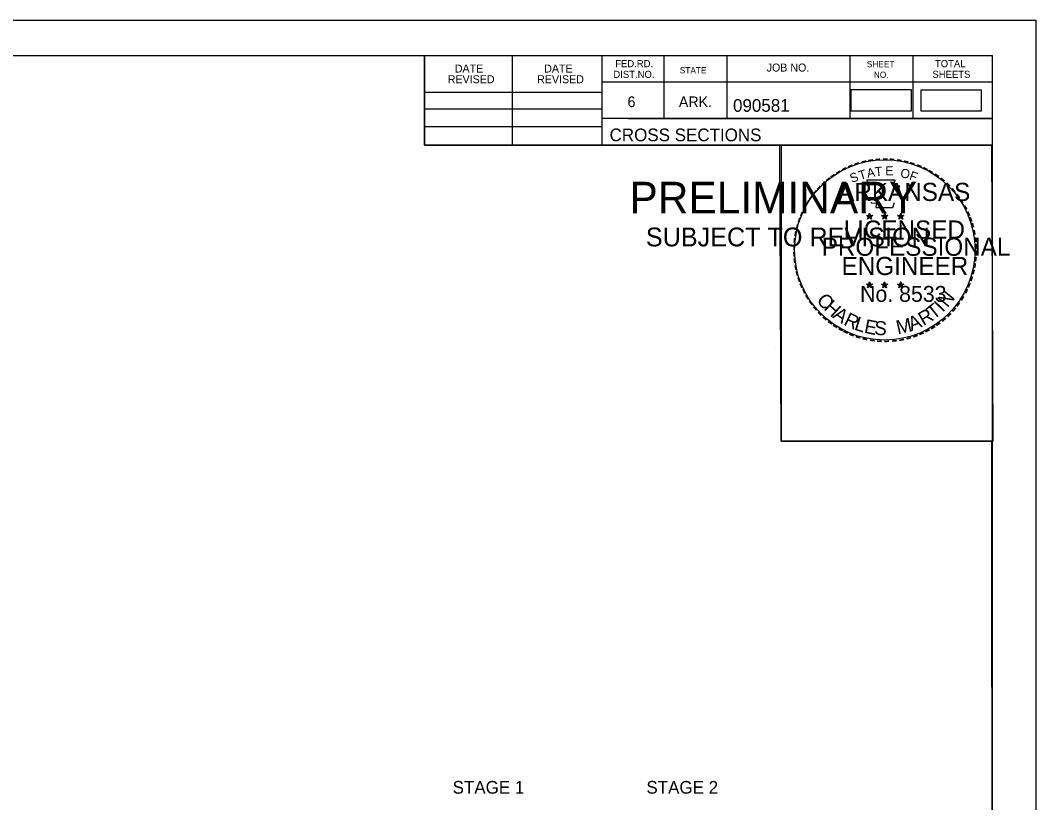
# Model space of a CAD drawing. Extents: x 1322838 to 1324533, y 339903 to 351025.
# Drawn here: x 1323754.7 to 1323866.6, y 348165.6 to 348251.9 of the extents above; entities that cross this region are included whole.
import ezdxf

# ---------------------------------------------------------------- set-up
doc = ezdxf.new("R2010")
doc.units = 0
for name, color, linetype in [('R_Axis Annot', 7, 'Continuous'), ('R_Border', 7, 'Continuous'), ('R_Border PE', 7, 'Continuous'), ('R_Border Prem', 7, 'Continuous'), ('R_Drive', 7, 'Continuous'), ('R_No Plot', 7, 'Continuous')]:
    doc.layers.add(name, color=color, linetype=linetype)

msp = doc.modelspace()

# ---------------------------------------------------------------- linework, layer by layer
at = {"layer": 'R_Border'}
for p, q in [((1323545.72, 348247.99), (1323861.9, 348247.99)), ((1323799.26, 348238.11), (1323799.26, 348247.99)), ((1323808.94, 348238.11), (1323808.94, 348247.99)), ((1323818.8, 348247.99), (1323818.8, 348238.11)), ((1323825.64, 348247.99), (1323825.64, 348241.05)), ((1323832.58, 348247.99), (1323832.58, 348241.05)), ((1323846.16, 348247.99), (1323846.16, 348241.05)), ((1323853.1, 348247.99), (1323853.1, 348241.05)), ((1323861.9, 348042.53), (1323861.9, 348247.99)), ((1323861.9, 348245.05), (1323818.8, 348245.05)), ((1323861.9, 348245.07), (1323861.9, 348245.07)), ((1323799.26, 348243.97), (1323818.8, 348243.97)), ((1323799.26, 348242.11), (1323818.8, 348242.11)), ((1323861.9, 348241.05), (1323818.8, 348241.05)), ((1323821.76, 348241.05), (1323861.9, 348241.05)), ((1323799.26, 348240.17), (1323818.8, 348240.17)), ((1323861.9, 348238.11), (1323799.26, 348238.11))]:
    msp.add_line(p, q, dxfattribs=at)
at = {"layer": 'R_Border PE'}
for p, q in [((1323847.98, 348230.36), (1323848.33, 348230.25)), ((1323847.98, 348230.36), (1323848.23, 348230.32)), ((1323847.98, 348230.36), (1323848.22, 348230.24)), ((1323848.33, 348230.62), (1323848.29, 348230.37)), ((1323848.33, 348230.25), (1323848.33, 348230.62)), ((1323848.33, 348230.62), (1323848.38, 348230.37)), ((1323848.68, 348230.36), (1323848.33, 348230.25)), ((1323848.68, 348230.36), (1323848.39, 348230.31)), ((1323848.68, 348230.36), (1323848.47, 348230.26)), ((1323849.65, 348230.36), (1323850, 348230.25)), ((1323849.65, 348230.36), (1323849.9, 348230.32)), ((1323849.65, 348230.36), (1323849.89, 348230.24)), ((1323850, 348230.62), (1323849.96, 348230.37)), ((1323850, 348230.25), (1323850, 348230.62)), ((1323850, 348230.62), (1323850.05, 348230.37)), ((1323850.35, 348230.36), (1323850, 348230.25)), ((1323850.35, 348230.36), (1323850.06, 348230.31)), ((1323850.35, 348230.36), (1323850.14, 348230.26)), ((1323851.41, 348230.35), (1323851.76, 348230.24)), ((1323851.41, 348230.35), (1323851.67, 348230.31)), ((1323851.41, 348230.35), (1323851.65, 348230.23)), ((1323851.76, 348230.61), (1323851.72, 348230.35)), ((1323851.76, 348230.24), (1323851.76, 348230.61)), ((1323851.76, 348230.61), (1323851.81, 348230.36)), ((1323852.11, 348230.35), (1323851.76, 348230.24)), ((1323852.11, 348230.35), (1323851.82, 348230.3)), ((1323852.11, 348230.35), (1323851.91, 348230.25)), ((1323848.11, 348229.96), (1323848.33, 348230.25)), ((1323848.11, 348229.96), (1323848.24, 348230.2)), ((1323848.11, 348229.96), (1323848.33, 348230.17)), ((1323848.54, 348229.96), (1323848.33, 348230.25)), ((1323848.54, 348229.96), (1323848.33, 348230.17)), ((1323848.54, 348229.96), (1323848.41, 348230.25)), ((1323849.78, 348229.96), (1323850, 348230.25)), ((1323849.78, 348229.96), (1323849.91, 348230.2)), ((1323849.78, 348229.96), (1323850, 348230.17)), ((1323850.21, 348229.96), (1323850, 348230.25)), ((1323850.21, 348229.96), (1323850, 348230.17)), ((1323850.21, 348229.96), (1323850.08, 348230.25)), ((1323851.55, 348229.94), (1323851.76, 348230.24)), ((1323851.55, 348229.94), (1323851.67, 348230.19)), ((1323851.55, 348229.94), (1323851.76, 348230.16)), ((1323851.98, 348229.94), (1323851.76, 348230.24)), ((1323851.98, 348229.94), (1323851.76, 348230.16)), ((1323851.98, 348229.94), (1323851.84, 348230.23)), ((1323847.98, 348222.79), (1323848.33, 348222.68)), ((1323847.98, 348222.79), (1323848.23, 348222.75)), ((1323847.98, 348222.79), (1323848.21, 348222.67)), ((1323848.11, 348222.38), (1323848.33, 348222.68)), ((1323848.11, 348222.38), (1323848.24, 348222.63)), ((1323848.11, 348222.38), (1323848.32, 348222.6)), ((1323848.33, 348223.04), (1323848.28, 348222.79)), ((1323848.54, 348222.38), (1323848.32, 348222.6)), ((1323848.33, 348222.68), (1323848.33, 348223.04)), ((1323848.33, 348223.04), (1323848.37, 348222.79)), ((1323848.67, 348222.79), (1323848.33, 348222.68)), ((1323848.54, 348222.38), (1323848.33, 348222.68)), ((1323848.67, 348222.79), (1323848.39, 348222.74)), ((1323848.54, 348222.38), (1323848.4, 348222.67)), ((1323848.67, 348222.79), (1323848.47, 348222.69)), ((1323849.65, 348222.79), (1323849.99, 348222.68)), ((1323849.65, 348222.79), (1323849.9, 348222.75)), ((1323849.65, 348222.79), (1323849.88, 348222.67)), ((1323849.78, 348222.38), (1323849.99, 348222.68)), ((1323849.78, 348222.38), (1323849.9, 348222.63)), ((1323849.78, 348222.38), (1323849.99, 348222.6)), ((1323849.99, 348223.04), (1323849.95, 348222.79)), ((1323849.99, 348222.68), (1323849.99, 348223.04)), ((1323849.99, 348223.04), (1323850.04, 348222.79)), ((1323850.34, 348222.79), (1323849.99, 348222.68)), ((1323850.21, 348222.38), (1323849.99, 348222.68)), ((1323850.21, 348222.38), (1323849.99, 348222.6)), ((1323850.34, 348222.79), (1323850.06, 348222.74)), ((1323850.21, 348222.38), (1323850.07, 348222.67)), ((1323850.34, 348222.79), (1323850.14, 348222.69)), ((1323851.41, 348222.78), (1323851.76, 348222.67)), ((1323851.41, 348222.78), (1323851.67, 348222.74)), ((1323851.41, 348222.78), (1323851.65, 348222.66)), ((1323851.55, 348222.37), (1323851.76, 348222.67)), ((1323851.55, 348222.37), (1323851.67, 348222.62)), ((1323851.55, 348222.37), (1323851.76, 348222.59)), ((1323851.76, 348223.03), (1323851.72, 348222.78)), ((1323851.76, 348222.67), (1323851.76, 348223.03)), ((1323851.76, 348223.03), (1323851.81, 348222.78)), ((1323852.11, 348222.78), (1323851.76, 348222.67)), ((1323851.97, 348222.37), (1323851.76, 348222.67)), ((1323851.97, 348222.37), (1323851.76, 348222.59)), ((1323852.11, 348222.78), (1323851.82, 348222.73)), ((1323851.97, 348222.37), (1323851.84, 348222.66)), ((1323852.11, 348222.78), (1323851.9, 348222.68))]:
    msp.add_line(p, q, dxfattribs=at)
for points in [[(1323848.02, 348234.24), (1323848.29, 348233.41)], [(1323851.53, 348233.32), (1323851.67, 348233.6), (1323850.99, 348233.58), (1323851.14, 348234.24), (1323848.02, 348234.24)], [(1323848.51, 348231.82), (1323848.51, 348231.73), (1323849.08, 348231.71), (1323849.02, 348231.24), (1323850.89, 348231.24), (1323851.09, 348231.78)], [(1323848.33, 348230.62), (1323848.54, 348229.96), (1323847.98, 348230.36), (1323848.68, 348230.36), (1323848.11, 348229.96), (1323848.33, 348230.62)], [(1323850, 348230.62), (1323850.21, 348229.96), (1323849.65, 348230.36), (1323850.35, 348230.36), (1323849.78, 348229.96), (1323850, 348230.62)], [(1323851.76, 348230.61), (1323851.98, 348229.94), (1323851.41, 348230.35), (1323852.11, 348230.35), (1323851.55, 348229.94), (1323851.76, 348230.61)], [(1323848.33, 348223.04), (1323848.54, 348222.38), (1323847.98, 348222.79), (1323848.67, 348222.79), (1323848.11, 348222.38), (1323848.33, 348223.04)], [(1323849.99, 348223.04), (1323850.21, 348222.38), (1323849.65, 348222.79), (1323850.34, 348222.79), (1323849.78, 348222.38), (1323849.99, 348223.04)], [(1323851.76, 348223.03), (1323851.97, 348222.37), (1323851.41, 348222.78), (1323852.11, 348222.78), (1323851.55, 348222.37), (1323851.76, 348223.03)]]:
    msp.add_lwpolyline(points, dxfattribs=at)
for centre, radius in [((1323848.33, 348230.25), 0.172), ((1323848.33, 348230.25), 0.145), ((1323848.33, 348230.25), 0.116), ((1323848.33, 348230.25), 0.0991), ((1323848.33, 348230.25), 0.0747), ((1323850, 348230.25), 0.172), ((1323850, 348230.25), 0.145), ((1323850, 348230.25), 0.116), ((1323850, 348230.25), 0.0991), ((1323850, 348230.25), 0.0747), ((1323851.76, 348230.24), 0.172), ((1323851.76, 348230.24), 0.145), ((1323851.76, 348230.24), 0.116), ((1323851.76, 348230.24), 0.0991), ((1323848.33, 348230.25), 0.0495), ((1323848.33, 348230.25), 0.0296), ((1323850, 348230.25), 0.0495), ((1323850, 348230.25), 0.0296), ((1323851.76, 348230.24), 0.0747), ((1323851.76, 348230.24), 0.0495), ((1323851.76, 348230.24), 0.0296), ((1323848.32, 348222.68), 0.172), ((1323848.32, 348222.68), 0.145), ((1323848.32, 348222.68), 0.116), ((1323848.32, 348222.68), 0.0991), ((1323848.32, 348222.68), 0.0747), ((1323848.32, 348222.68), 0.0495), ((1323848.32, 348222.68), 0.0296), ((1323849.99, 348222.68), 0.172), ((1323849.99, 348222.68), 0.145), ((1323849.99, 348222.68), 0.116), ((1323849.99, 348222.68), 0.0991), ((1323849.99, 348222.68), 0.0747), ((1323849.99, 348222.68), 0.0495), ((1323849.99, 348222.68), 0.0296), ((1323851.76, 348222.67), 0.172), ((1323851.76, 348222.67), 0.145), ((1323851.76, 348222.67), 0.116), ((1323851.76, 348222.67), 0.0991), ((1323851.76, 348222.67), 0.0747), ((1323851.76, 348222.67), 0.0495), ((1323851.76, 348222.67), 0.0296)]:
    msp.add_circle(centre, radius, dxfattribs=at)
at = {"layer": 'R_Drive'}
for points in [[(1323846.25, 348241.9), (1323852.94, 348241.9), (1323852.94, 348244.21), (1323846.25, 348244.21)], [(1323854, 348241.88), (1323860.68, 348241.88), (1323860.68, 348244.19), (1323854, 348244.19)]]:
    msp.add_lwpolyline(points, close=True, dxfattribs=at)
at = {"layer": 'R_No Plot'}
for p, q in [((1323533.31, 348251.88), (1323866.65, 348251.88)), ((1323837.93, 348215.65), (1323837.93, 348215.65))]:
    msp.add_line(p, q, dxfattribs=at)
for points in [[(1323533.31, 348251.88), (1323866.65, 348251.88), (1323866.65, 348038.55), (1323533.31, 348038.55)], [(1323779.64, 348247.99), (1323799.26, 348247.99), (1323799.26, 348238.11), (1323815.37, 348238.11), (1323838.57, 348238.11), (1323838.57, 348205.44), (1323861.77, 348205.44), (1323861.9, 348042.53), (1323545.72, 348042.53), (1323545.72, 348247.99)], [(1323838.43, 348238.11), (1323861.77, 348238.11), (1323861.91, 348205.44), (1323838.57, 348205.44)]]:
    msp.add_lwpolyline(points, close=True, dxfattribs=at)
msp.add_circle((1323850.01, 348226.55), 9.95, dxfattribs=at)

# ---------------------------------------------------------------- texts
at = {"layer": 'R_Axis Annot'}
for s, p in [('STAGE 1', (1323802.35, 348166.56)), ('STAGE 2', (1323823.72, 348166.56))]:
    msp.add_text(s, height=1.4, dxfattribs=at).set_placement(p)
at = {"layer": 'R_Border'}
for s, height, p in [('FED.RD.', 0.782, (1323820.28, 348246.71)), ('JOB NO.', 0.879, (1323836.98, 348246.23)), ('SHEET', 0.684, (1323848.02, 348246.71)), ('TOTAL', 0.782, (1323855.54, 348246.71)), ('DATE', 0.879, (1323802.59, 348246.12)), ('DATE', 0.879, (1323812.45, 348246.12)), ('DIST.NO.', 0.782, (1323820.08, 348245.53)), ('STATE', 0.684, (1323827.4, 348246.03)), ('NO.', 0.684, (1323848.8, 348245.53)), ('SHEETS', 0.782, (1323855.26, 348245.53)), ('REVISED', 0.879, (1323801.81, 348244.94)), ('REVISED', 0.879, (1323811.67, 348244.94)), ('6', 1.17, (1323821.64, 348242.31)), ('ARK.', 1.172, (1323827.3, 348242.31)), ('090581', 1.4, (1323833.27, 348241.79)), ('CROSS SECTIONS', 1.4, (1323819.66, 348238.54))]:
    msp.add_text(s, height=height, rotation=360, dxfattribs=at).set_placement(p)
at = {"layer": 'R_Border PE'}
for s, height, rotation, p in [('-', 1.6, 24.3072, (1323846.14, 348235.1)), ('-', 1.6, 19.1761, (1323846.77, 348235.37)), ('-', 1.6, 13.6301, (1323847.52, 348235.61)), ('-', 1.6, 10.2193, (1323848.2, 348235.77)), ('-', 1.6, 5.8968, (1323848.93, 348235.88)), ('-', 1.6, 0.1862, (1323849.7, 348235.95)), ('-', 1.6, 357.743, (1323850.42, 348235.94)), ('-', 1.6, 352.1617, (1323851.17, 348235.88)), ('-', 1.6, 347.2049, (1323851.88, 348235.77)), ('-', 1.6, 342.3362, (1323852.52, 348235.62)), ('-', 1.6, 337.8551, (1323853.25, 348235.39)), ('-', 1.6, 36.2317, (1323844.33, 348234.02)), ('-', 1.6, 34.0636, (1323844.91, 348234.41)), ('-', 1.6, 28.7918, (1323845.5, 348234.78)), ('S', 1, 21.594, (1323846.38, 348233.92)), ('T', 1, 16.4036, (1323847.29, 348234.25)), ('A', 1, 11.2132, (1323848.12, 348234.5)), ('T', 1, 6.0228, (1323848.97, 348234.67)), ('E', 1, 0.8323, (1323850.07, 348234.78)), ('O', 1, 350.4515, (1323851.67, 348234.57)), ('F', 1, 340.0707, (1323852.63, 348234.34)), ('-', 1.6, 334.1211, (1323853.89, 348235.12)), ('-', 1.6, 329.6409, (1323854.46, 348234.84)), ('-', 1.6, 325.8627, (1323855.11, 348234.48)), ('-', 1.6, 42.9622, (1323843.42, 348233.22)), ('-', 1.6, 38.9507, (1323843.85, 348233.64)), ('ARKANSAS', 2, 360, (1323844.87, 348231.95)), ('-', 1.6, 320.5297, (1323855.72, 348234.05)), ('-', 1.6, 315.5786, (1323856.32, 348233.56)), ('-', 1.6, 54.2325, (1323842.15, 348231.69)), ('-', 1.6, 50.6142, (1323842.57, 348232.26)), ('-', 1.6, 48.423, (1323842.97, 348232.74)), ('-', 1.6, 309.8797, (1323856.89, 348233.01)), ('-', 1.6, 306.6522, (1323857.41, 348232.41)), ('-', 1.6, 58.0706, (1323841.83, 348231.16)), ('-', 1.4, 303.6753, (1323857.9, 348231.84)), ('-', 1.6, 299.6684, (1323858.22, 348231.24)), ('-', 1.6, 67.7743, (1323841.26, 348229.94)), ('-', 1.6, 62.8713, (1323841.52, 348230.55)), ('-', 1.6, 294.6628, (1323858.54, 348230.62)), ('-', 1.6, 75.461, (1323840.84, 348228.6)), ('-', 1.6, 72.3945, (1323841.04, 348229.31)), ('LICENSED', 2, 360, (1323845.47, 348227.8)), ('DWB', 0.01, 360, (1323848.32, 348230.25)), ('DWB', 0.01, 360, (1323849.99, 348230.25)), ('DWB', 0.01, 360, (1323851.75, 348230.24)), ('-', 1.6, 290.5728, (1323858.8, 348230.05)), ('-', 1.6, 285.1233, (1323859.03, 348229.47)), ('-', 1.6, 81.2013, (1323840.71, 348227.88)), ('-', 1.6, 280.5493, (1323859.23, 348228.73)), ('-', 1.6, 89.0622, (1323840.61, 348226.49)), ('-', 1.6, 85.1863, (1323840.63, 348227.19)), ('PROFESSIONAL', 2, 360, (1323843.05, 348225.9)), ('-', 1.6, 276.5962, (1323859.39, 348227.96)), ('-', 1.6, 274.3301, (1323859.45, 348227.24)), ('-', 1.6, 94.1959, (1323840.64, 348225.77)), ('-', 1.6, 269.9407, (1323859.49, 348226.6)), ('-', 1.6, 98.9479, (1323840.72, 348225.1)), ('-', 1.6, 101.7149, (1323840.85, 348224.37)), ('ENGINEER', 2, 360, (1323845.24, 348223.78)), ('-', 1.6, 260.9953, (1323859.4, 348225.28)), ('-', 1.6, 263.5172, (1323859.47, 348225.94)), ('-', 1.6, 105.4578, (1323841.01, 348223.77)), ('-', 1.6, 252.8681, (1323859.11, 348223.89)), ('-', 1.6, 255.7626, (1323859.29, 348224.61)), ('-', 1.6, 109.0874, (1323841.23, 348223.14)), ('-', 1.6, 114.0643, (1323841.48, 348222.54)), ('No. 8533', 1.757, 360, (1323847.28, 348220.82)), ('DWB', 0.01, 360, (1323848.31, 348222.67)), ('DWB', 0.01, 360, (1323849.98, 348222.68)), ('DWB', 0.01, 360, (1323851.75, 348222.67)), ('-', 1.6, 247.8887, (1323858.88, 348223.21)), ('-', 1.6, 115.7289, (1323841.79, 348221.93)), ('-', 1.6, 120.4471, (1323842.14, 348221.34)), ('C', 1.54, 309.9548, (1323842.4, 348220.97)), ('N', 1.54, 50.7834, (1323856.91, 348220.12)), ('-', 1.6, 239.0712, (1323858.23, 348221.83)), ('-', 1.6, 244.6197, (1323858.62, 348222.58)), ('-', 1.6, 125.8934, (1323842.55, 348220.78)), ('-', 1.6, 130.7181, (1323843.01, 348220.23)), ('H', 1.54, 317.3873, (1323843.19, 348220.03)), ('T', 1.54, 38.428, (1323855.38, 348218.79)), ('I', 1.54, 46.3033, (1323856.39, 348219.6)), ('-', 1.6, 233.8452, (1323857.82, 348221.18)), ('-', 1.6, 134.2238, (1323843.53, 348219.68)), ('-', 1.6, 138.9338, (1323844.05, 348219.22)), ('A', 1.54, 325.5578, (1323844.18, 348219.13)), ('R', 1.54, 334.3187, (1323845.38, 348218.33)), ('L', 1.54, 342.194, (1323846.55, 348217.77)), ('A', 1.54, 21.7918, (1323852.94, 348217.58)), ('R', 1.54, 30.5528, (1323854.27, 348218.13)), ('-', 1.6, 225.7653, (1323856.92, 348220.05)), ('-', 1.6, 231.2538, (1323857.39, 348220.61)), ('-', 1.6, 144.6463, (1323844.61, 348218.81)), ('-', 1.6, 148.0898, (1323845.17, 348218.44)), ('E', 1.54, 349.3312, (1323847.66, 348217.41)), ('S', 1.54, 356.4684, (1323848.82, 348217.19)), ('M', 1.54, 12.4404, (1323851.44, 348217.22)), ('-', 1.6, 212.2491, (1323855.31, 348218.68)), ('-', 1.6, 215.7363, (1323855.84, 348219.07)), ('-', 1.6, 221.0851, (1323856.39, 348219.54)), ('-', 1.6, 151.5704, (1323845.75, 348218.12)), ('-', 1.6, 154.6002, (1323846.27, 348217.87)), ('-', 1.6, 158.5612, (1323846.89, 348217.61)), ('-', 1.6, 162.7983, (1323847.58, 348217.4)), ('-', 1.6, 195.4743, (1323852.83, 348217.5)), ('-', 1.6, 200.7184, (1323853.51, 348217.74)), ('-', 1.6, 204.2516, (1323854.13, 348218.02)), ('-', 1.6, 207.3568, (1323854.75, 348218.33)), ('-', 1.6, 167.5555, (1323848.29, 348217.24)), ('-', 1.6, 173.1155, (1323849.07, 348217.13)), ('-', 1.6, 176.5183, (1323849.81, 348217.07)), ('-', 1.6, 181.5918, (1323850.56, 348217.09)), ('-', 1.6, 185.8167, (1323851.37, 348217.17)), ('-', 1.6, 191.2858, (1323852.1, 348217.3))]:
    msp.add_text(s, height=height, rotation=rotation, dxfattribs=at).set_placement(p)
at = {"layer": 'R_Border Prem'}
for s, height, p in [('PRELIMINARY', 3.5, (1323821.85, 348230.57)), ('DWB', 0.01, (1323822.59, 348232.42)), ('SUBJECT TO REVISION', 2.0751, (1323823.66, 348226.94))]:
    msp.add_text(s, height=height, rotation=360, dxfattribs=at).set_placement(p)

doc.saveas('drawing.dxf')
